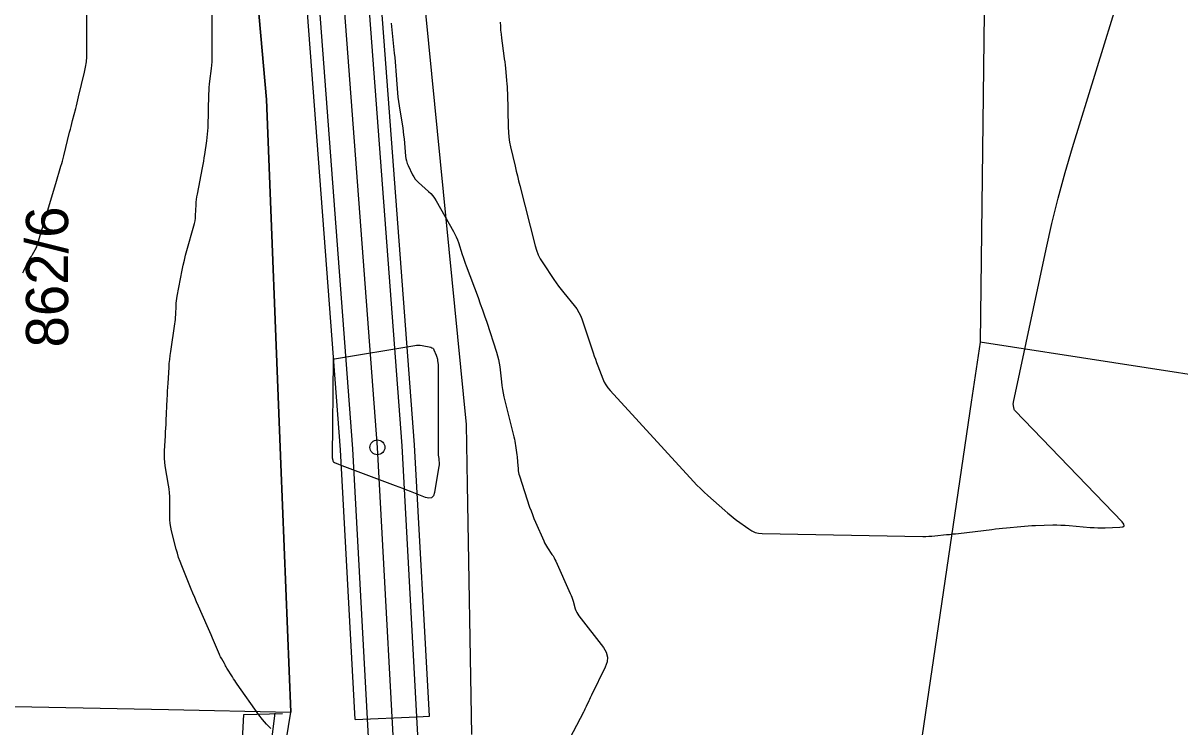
# Model space of a CAD drawing. Extents: x -534481 to -534256, y -1190577 to -1190138.
# Drawn here: x -534350.01 to -534326.68, y -1190232.26 to -1190218.06 of the extents above; entities that cross this region are included whole.
import ezdxf

# ---------------------------------------------------------------- set-up
doc = ezdxf.new("R2010")
doc.units = 0
for name, color, linetype in [('0_kroužky', 7, 'Continuous'), ('30', 7, 'Continuous'), ('31', 7, 'Continuous'), ('_N_osa', 7, 'Continuous'), ('_tenka', 7, 'Continuous'), ('_tenká_čárkovaná', 7, 'Continuous'), ('Hranice parcel', 7, 'Continuous'), ('Level 30', 7, 'Continuous'), ('Parcelní čísla', 7, 'Continuous'), ('Polygon budovy', 7, 'Continuous'), ('Vrstva 21', 7, 'Continuous')]:
    doc.layers.add(name, color=color, linetype=linetype)

msp = doc.modelspace()

# ---------------------------------------------------------------- linework, layer by layer
at = {"layer": '0_kroužky'}
msp.add_circle((-534342.865, -1190226.62), 0.15, dxfattribs=at)
msp.add_circle((-534342.865, -1190226.62), 0.15, dxfattribs=at)
msp.add_circle((-534342.865, -1190226.62), 0.15, dxfattribs=at)
msp.add_circle((-534342.865, -1190226.62), 0.15, dxfattribs=at)
msp.add_circle((-534342.865, -1190226.62), 0.15, dxfattribs=at)
msp.add_circle((-534342.865, -1190226.62), 0.15, dxfattribs=at)
at = {"layer": '30'}
for points in [[(-534340.389, -1190218.042), (-534340.386, -1190218.123), (-534340.38, -1190218.203), (-534340.372, -1190218.284), (-534340.362, -1190218.364), (-534340.315, -1190218.719), (-534340.307, -1190218.782), (-534340.299, -1190218.845), (-534340.292, -1190218.907), (-534340.285, -1190218.97), (-534340.259, -1190219.222), (-534340.254, -1190219.285), (-534340.249, -1190219.348), (-534340.246, -1190219.411), (-534340.244, -1190219.474), (-534340.229, -1190220.163), (-534340.224, -1190220.263), (-534340.214, -1190220.362), (-534340.199, -1190220.46), (-534340.179, -1190220.558), (-534340.087, -1190220.948), (-534340.064, -1190221.045), (-534340.041, -1190221.143), (-534340.017, -1190221.24), (-534339.992, -1190221.337), (-534339.684, -1190222.555), (-534339.657, -1190222.645), (-534339.623, -1190222.733), (-534339.581, -1190222.817), (-534339.532, -1190222.898), (-534339.308, -1190223.233), (-534339.261, -1190223.302), (-534339.212, -1190223.37), (-534339.161, -1190223.436), (-534339.109, -1190223.502), (-534338.895, -1190223.76), (-534338.845, -1190223.827), (-534338.802, -1190223.897), (-534338.765, -1190223.971), (-534338.735, -1190224.049), (-534338.515, -1190224.711), (-534338.492, -1190224.778), (-534338.469, -1190224.844), (-534338.444, -1190224.91), (-534338.42, -1190224.976), (-534338.318, -1190225.238), (-534338.29, -1190225.302), (-534338.257, -1190225.362), (-534338.218, -1190225.419), (-534338.173, -1190225.473), (-534336.493, -1190227.306), (-534336.423, -1190227.381), (-534336.352, -1190227.453), (-534336.278, -1190227.523), (-534336.202, -1190227.592), (-534335.857, -1190227.896), (-534335.799, -1190227.946), (-534335.741, -1190227.994), (-534335.682, -1190228.041), (-534335.621, -1190228.087), (-534335.377, -1190228.267), (-534335.314, -1190228.306), (-534335.248, -1190228.335), (-534335.177, -1190228.352), (-534335.104, -1190228.359), (-534331.863, -1190228.416), (-534331.803, -1190228.417), (-534331.743, -1190228.415), (-534331.684, -1190228.411), (-534331.624, -1190228.406), (-534331.386, -1190228.381), (-534331.327, -1190228.375), (-534331.267, -1190228.368), (-534331.208, -1190228.362), (-534331.149, -1190228.355), (-534330.475, -1190228.276), (-534330.402, -1190228.267), (-534330.329, -1190228.259), (-534330.256, -1190228.251), (-534330.182, -1190228.244), (-534329.89, -1190228.214), (-534329.816, -1190228.207), (-534329.743, -1190228.202), (-534329.669, -1190228.198), (-534329.596, -1190228.195), (-534329.246, -1190228.186), (-534329.163, -1190228.185), (-534329.081, -1190228.187), (-534328.998, -1190228.19), (-534328.915, -1190228.196), (-534328.489, -1190228.234), (-534328.414, -1190228.24), (-534328.34, -1190228.243), (-534328.265, -1190228.244), (-534328.191, -1190228.243), (-534327.892, -1190228.233), (-534327.834, -1190228.224), (-534327.806, -1190228.202), (-534327.811, -1190228.168), (-534327.847, -1190228.12), (-534330.005, -1190225.88), (-534330.014, -1190225.868), (-534330.022, -1190225.856), (-534330.027, -1190225.842), (-534330.03, -1190225.828), (-534330.04, -1190225.768), (-534330.041, -1190225.753), (-534330.042, -1190225.738), (-534330.04, -1190225.723), (-534330.038, -1190225.708), (-534329.379, -1190222.622), (-534329.262, -1190222.105), (-534329.134, -1190221.59), (-534328.995, -1190221.078), (-534328.845, -1190220.569), (-534327.417, -1190215.923)], [(-534350.014, -1190223.096), (-534349.997, -1190223.06), (-534349.907, -1190222.869), (-534349.901, -1190222.857), (-534349.894, -1190222.845), (-534349.888, -1190222.833), (-534349.88, -1190222.821), (-534349.851, -1190222.775), (-534349.844, -1190222.763), (-534349.836, -1190222.751), (-534349.829, -1190222.74), (-534349.822, -1190222.728), (-534349.766, -1190222.634), (-534349.755, -1190222.614), (-534349.746, -1190222.593), (-534349.737, -1190222.572), (-534349.73, -1190222.551), (-534349.353, -1190221.3), (-534349.247, -1190220.946), (-534349.232, -1190220.895), (-534349.217, -1190220.844), (-534349.204, -1190220.793), (-534349.191, -1190220.742), (-534349.073, -1190220.264), (-534349.058, -1190220.204), (-534349.043, -1190220.145), (-534349.028, -1190220.085), (-534349.012, -1190220.025), (-534348.95, -1190219.787), (-534348.935, -1190219.728), (-534348.92, -1190219.668), (-534348.905, -1190219.608), (-534348.891, -1190219.549), (-534348.772, -1190219.05), (-534348.75, -1190218.947), (-534348.735, -1190218.843), (-534348.726, -1190218.738), (-534348.723, -1190218.633), (-534348.726, -1190217.87)]]:
    msp.add_lwpolyline(points, dxfattribs=at)
msp.add_lwpolyline([(-534341.621, -1190226.953), (-534341.621, -1190226.968), (-534341.622, -1190226.984), (-534341.624, -1190226.999), (-534341.716, -1190227.531), (-534341.737, -1190227.598), (-534341.774, -1190227.637), (-534341.827, -1190227.648), (-534341.895, -1190227.632), (-534342.198, -1190227.511), (-534342.274, -1190227.481), (-534342.35, -1190227.451), (-534342.426, -1190227.422), (-534342.502, -1190227.394), (-534343.573, -1190226.993), (-534343.607, -1190226.981), (-534343.641, -1190226.968), (-534343.727, -1190226.934), (-534343.735, -1190226.931), (-534343.74, -1190226.926), (-534343.745, -1190226.92), (-534343.748, -1190226.912), (-534343.762, -1190226.866), (-534343.767, -1190226.849), (-534343.769, -1190226.844), (-534343.769, -1190226.839), (-534343.768, -1190226.82), (-534343.768, -1190226.813), (-534343.748, -1190224.85), (-534343.747, -1190224.843), (-534343.744, -1190224.835), (-534343.742, -1190224.833), (-534343.737, -1190224.836), (-534343.734, -1190224.837), (-534342.112, -1190224.562), (-534342.075, -1190224.558), (-534342.038, -1190224.557), (-534342.001, -1190224.559), (-534341.964, -1190224.565), (-534341.787, -1190224.602), (-534341.767, -1190224.609), (-534341.75, -1190224.619), (-534341.736, -1190224.634), (-534341.726, -1190224.653), (-534341.682, -1190224.76), (-534341.678, -1190224.768), (-534341.675, -1190224.776), (-534341.672, -1190224.785), (-534341.669, -1190224.793), (-534341.658, -1190224.827), (-534341.656, -1190224.836), (-534341.653, -1190224.845), (-534341.652, -1190224.853), (-534341.651, -1190224.862), (-534341.644, -1190224.921), (-534341.643, -1190224.934), (-534341.642, -1190224.946), (-534341.641, -1190224.959), (-534341.641, -1190224.972), (-534341.641, -1190226.717), (-534341.641, -1190226.73), (-534341.64, -1190226.743), (-534341.639, -1190226.755), (-534341.638, -1190226.768), (-534341.631, -1190226.819), (-534341.629, -1190226.832), (-534341.628, -1190226.845), (-534341.626, -1190226.857), (-534341.625, -1190226.87), (-534341.621, -1190226.938)], close=True, dxfattribs=at)
at = {"layer": '31'}
for points in [[(-534345.017, -1190232.293), (-534345.104, -1190232.206), (-534345.184, -1190232.113), (-534345.259, -1190232.014), (-534345.693, -1190231.396), (-534345.718, -1190231.36), (-534345.742, -1190231.324), (-534345.766, -1190231.287), (-534345.789, -1190231.25), (-534345.899, -1190231.073), (-534345.913, -1190231.05), (-534345.926, -1190231.028), (-534345.939, -1190231.005), (-534345.952, -1190230.982), (-534346.004, -1190230.89), (-534346.017, -1190230.867), (-534346.029, -1190230.844), (-534346.04, -1190230.82), (-534346.051, -1190230.796), (-534346.191, -1190230.468), (-534346.218, -1190230.405), (-534346.245, -1190230.343), (-534346.273, -1190230.28), (-534346.3, -1190230.218), (-534346.475, -1190229.825), (-534346.512, -1190229.739), (-534346.55, -1190229.652), (-534346.586, -1190229.565), (-534346.622, -1190229.478), (-534346.813, -1190229.009), (-534346.845, -1190228.926), (-534346.874, -1190228.843), (-534346.9, -1190228.758), (-534346.924, -1190228.672), (-534347.016, -1190228.305), (-534347.032, -1190228.23), (-534347.044, -1190228.154), (-534347.051, -1190228.077), (-534347.054, -1190228), (-534347.054, -1190227.689), (-534347.055, -1190227.612), (-534347.06, -1190227.535), (-534347.068, -1190227.458), (-534347.079, -1190227.381), (-534347.144, -1190226.996), (-534347.154, -1190226.92), (-534347.16, -1190226.844), (-534347.162, -1190226.768), (-534347.16, -1190226.692), (-534347.141, -1190226.386), (-534347.136, -1190226.309), (-534347.132, -1190226.233), (-534347.128, -1190226.156), (-534347.125, -1190226.08), (-534347.106, -1190225.65), (-534347.102, -1190225.57), (-534347.098, -1190225.489), (-534347.093, -1190225.408), (-534347.088, -1190225.328), (-534347.068, -1190225.006), (-534347.062, -1190224.925), (-534347.054, -1190224.845), (-534347.045, -1190224.765), (-534347.034, -1190224.685), (-534346.951, -1190224.131), (-534346.945, -1190224.085), (-534346.94, -1190224.038), (-534346.936, -1190223.992), (-534346.934, -1190223.945), (-534346.926, -1190223.758), (-534346.924, -1190223.712), (-534346.919, -1190223.665), (-534346.913, -1190223.619), (-534346.905, -1190223.573), (-534346.803, -1190223.047), (-534346.782, -1190222.946), (-534346.759, -1190222.846), (-534346.734, -1190222.745), (-534346.707, -1190222.646), (-534346.567, -1190222.153), (-534346.554, -1190222.101), (-534346.544, -1190222.049), (-534346.537, -1190221.996), (-534346.533, -1190221.942), (-534346.523, -1190221.727), (-534346.519, -1190221.673), (-534346.514, -1190221.619), (-534346.506, -1190221.566), (-534346.497, -1190221.513), (-534346.392, -1190220.979), (-534346.38, -1190220.912), (-534346.368, -1190220.844), (-534346.356, -1190220.777), (-534346.346, -1190220.709), (-534346.305, -1190220.438), (-534346.296, -1190220.37), (-534346.289, -1190220.302), (-534346.284, -1190220.234), (-534346.281, -1190220.165), (-534346.263, -1190219.491), (-534346.26, -1190219.426), (-534346.256, -1190219.361), (-534346.251, -1190219.296), (-534346.244, -1190219.232), (-534346.213, -1190218.974), (-534346.206, -1190218.909), (-534346.201, -1190218.844), (-534346.198, -1190218.779), (-534346.197, -1190218.715), (-534346.197, -1190215.208)], [(-534342.586, -1190218.06), (-534342.526, -1190218.667), (-534342.517, -1190218.756), (-534342.509, -1190218.845), (-534342.502, -1190218.933), (-534342.495, -1190219.022), (-534342.468, -1190219.382), (-534342.46, -1190219.469), (-534342.451, -1190219.556), (-534342.44, -1190219.642), (-534342.427, -1190219.728), (-534342.367, -1190220.097), (-534342.355, -1190220.171), (-534342.345, -1190220.246), (-534342.336, -1190220.32), (-534342.329, -1190220.395), (-534342.298, -1190220.743), (-534342.291, -1190220.793), (-534342.28, -1190220.842), (-534342.265, -1190220.89), (-534342.245, -1190220.937), (-534342.156, -1190221.121), (-534342.132, -1190221.165), (-534342.103, -1190221.207), (-534342.071, -1190221.245), (-534342.035, -1190221.28), (-534341.835, -1190221.456), (-534341.791, -1190221.498), (-534341.751, -1190221.544), (-534341.715, -1190221.592), (-534341.683, -1190221.644), (-534341.331, -1190222.263), (-534341.302, -1190222.318), (-534341.276, -1190222.374), (-534341.252, -1190222.431), (-534341.232, -1190222.49), (-534341.155, -1190222.726), (-534341.136, -1190222.785), (-534341.116, -1190222.844), (-534341.095, -1190222.903), (-534341.073, -1190222.961), (-534340.835, -1190223.598), (-534340.79, -1190223.722), (-534340.746, -1190223.846), (-534340.703, -1190223.97), (-534340.661, -1190224.095), (-534340.463, -1190224.7), (-534340.441, -1190224.773), (-534340.423, -1190224.846), (-534340.409, -1190224.921), (-534340.399, -1190224.996), (-534340.366, -1190225.299), (-534340.356, -1190225.375), (-534340.344, -1190225.45), (-534340.33, -1190225.524), (-534340.313, -1190225.598), (-534340.113, -1190226.41), (-534340.103, -1190226.453), (-534340.094, -1190226.496), (-534340.087, -1190226.539), (-534340.08, -1190226.583), (-534340.053, -1190226.774), (-534340.049, -1190226.81), (-534340.045, -1190226.845), (-534340.041, -1190226.88), (-534340.039, -1190226.915), (-534340.03, -1190227.056), (-534340.026, -1190227.091), (-534340.021, -1190227.126), (-534340.013, -1190227.16), (-534340.003, -1190227.194), (-534339.795, -1190227.824), (-534339.768, -1190227.901), (-534339.74, -1190227.978), (-534339.709, -1190228.054), (-534339.677, -1190228.13), (-534339.512, -1190228.508), (-534339.495, -1190228.544), (-534339.476, -1190228.579), (-534339.456, -1190228.613), (-534339.435, -1190228.647), (-534339.345, -1190228.779), (-534339.324, -1190228.812), (-534339.304, -1190228.846), (-534339.285, -1190228.881), (-534339.268, -1190228.917), (-534338.977, -1190229.57), (-534338.961, -1190229.607), (-534338.947, -1190229.644), (-534338.933, -1190229.682), (-534338.921, -1190229.721), (-534338.875, -1190229.875), (-534338.861, -1190229.913), (-534338.845, -1190229.949), (-534338.825, -1190229.984), (-534338.802, -1190230.017), (-534338.308, -1190230.661), (-534338.253, -1190230.754), (-534338.228, -1190230.851), (-534338.233, -1190230.95), (-534338.269, -1190231.052), (-534338.546, -1190231.618), (-534338.56, -1190231.647), (-534338.574, -1190231.676), (-534338.587, -1190231.704), (-534338.601, -1190231.733), (-534338.655, -1190231.848), (-534338.669, -1190231.877), (-534338.683, -1190231.905), (-534338.697, -1190231.933), (-534338.712, -1190231.962), (-534339.128, -1190232.754)]]:
    msp.add_lwpolyline(points, dxfattribs=at)
at = {"layer": '_N_osa'}
msp.add_lwpolyline([(-534342.428, -1190234.65), (-534342.865, -1190226.62), (-534344.323, -1190207.198), (-534345.257, -1190192.285), (-534345.89, -1190175.458), (-534346.05, -1190156.962), (-534344.257, -1190151.926), (-534342.463, -1190149.215)], dxfattribs=at)
at = {"layer": '_tenka'}
for p, q in [((-534343.317, -1190232.109), (-534342.068, -1190232.057)), ((-534342.068, -1190232.057), (-534341.818, -1190232.046))]:
    msp.add_line(p, q, dxfattribs=at)
for points in [[(-534343.317, -1190232.109), (-534343.613, -1190226.668), (-534345.072, -1190207.25), (-534346.006, -1190192.323), (-534346.64, -1190175.475), (-534346.801, -1190156.835), (-534344.933, -1190151.588), (-534343.268, -1190149.073)], [(-534343.067, -1190232.098), (-534343.364, -1190226.652), (-534344.822, -1190207.233), (-534345.756, -1190192.31), (-534346.39, -1190175.47), (-534346.551, -1190156.878), (-534344.708, -1190151.701), (-534343, -1190149.12)], [(-534342.068, -1190232.057), (-534342.366, -1190226.587), (-534343.825, -1190207.164), (-534344.757, -1190192.26), (-534345.39, -1190175.446), (-534345.55, -1190157.046), (-534343.807, -1190152.151), (-534341.926, -1190149.309)], [(-534341.818, -1190232.046), (-534342.116, -1190226.571), (-534343.575, -1190207.147), (-534344.507, -1190192.248), (-534345.14, -1190175.441), (-534345.299, -1190157.088), (-534343.581, -1190152.264), (-534341.657, -1190149.357)]]:
    msp.add_lwpolyline(points, dxfattribs=at)
at = {"layer": '_tenká_čárkovaná'}
for points in [[(-534341.928, -1190234.623), (-534342.068, -1190232.057)], [(-534342.927, -1190234.678), (-534343.067, -1190232.098)]]:
    msp.add_lwpolyline(points, dxfattribs=at)
at = {"layer": 'Hranice parcel'}
for points in [[(-534340.96, -1190232.41), (-534341.05, -1190227.37), (-534341.07, -1190226.16), (-534342.47, -1190212), (-534343.03, -1190195.73), (-534343.24, -1190185.5)], [(-534347.19, -1190196.18), (-534346.8, -1190200.49), (-534345.1, -1190219.6), (-534344.81, -1190226.96), (-534344.61, -1190231.96)], [(-534321.59, -1190208.63), (-534326.31, -1190209.11), (-534330.53, -1190209.55), (-534330.71, -1190224.5), (-534330.89, -1190225.71), (-534332.08, -1190233.8)], [(-534356.39, -1190231.73), (-534347.08, -1190231.91), (-534344.61, -1190231.96)], [(-534346.43, -1190243.1), (-534345.23, -1190235.77), (-534345.06, -1190234.73), (-534344.61, -1190231.96)]]:
    msp.add_lwpolyline(points, dxfattribs=at)
at = {"layer": 'Level 30'}
msp.add_line((-534345.06, -1190233.01), (-534344.93, -1190231.98), dxfattribs=at)
at = {"layer": 'Polygon budovy'}
for points in [[(-534356.39, -1190231.73), (-534347.08, -1190231.91), (-534344.61, -1190231.96), (-534344.81, -1190226.96), (-534345.1, -1190219.6), (-534346.8, -1190200.49), (-534353.41, -1190201.32), (-534350.57, -1190219.42), (-534356.2, -1190219.31)], [(-534330.71, -1190224.5), (-534330.89, -1190225.71), (-534332.08, -1190233.8), (-534321.41, -1190235.44), (-534320.43, -1190229.08), (-534320.03, -1190226.45), (-534319.98, -1190226.15), (-534321.92, -1190225.86), (-534322.01, -1190224.729), (-534322.782, -1190223.898), (-534323.902, -1190223.723), (-534324.89, -1190224.281), (-534325.32, -1190225.33)]]:
    msp.add_lwpolyline(points, close=True, dxfattribs=at)
at = {"layer": 'Vrstva 21'}
msp.add_lwpolyline([(-534347.458, -1190234.023), (-534346.84, -1190233.98), (-534345.6, -1190232.78), (-534345.56, -1190232.01), (-534344.78, -1190231.99)], dxfattribs=at)

# ---------------------------------------------------------------- texts
at = {"layer": 'Parcelní čísla'}
msp.add_text('862/6', height=0.85, rotation=90, dxfattribs=at).set_placement((-534349.103, -1190224.605))

doc.saveas('drawing.dxf')
